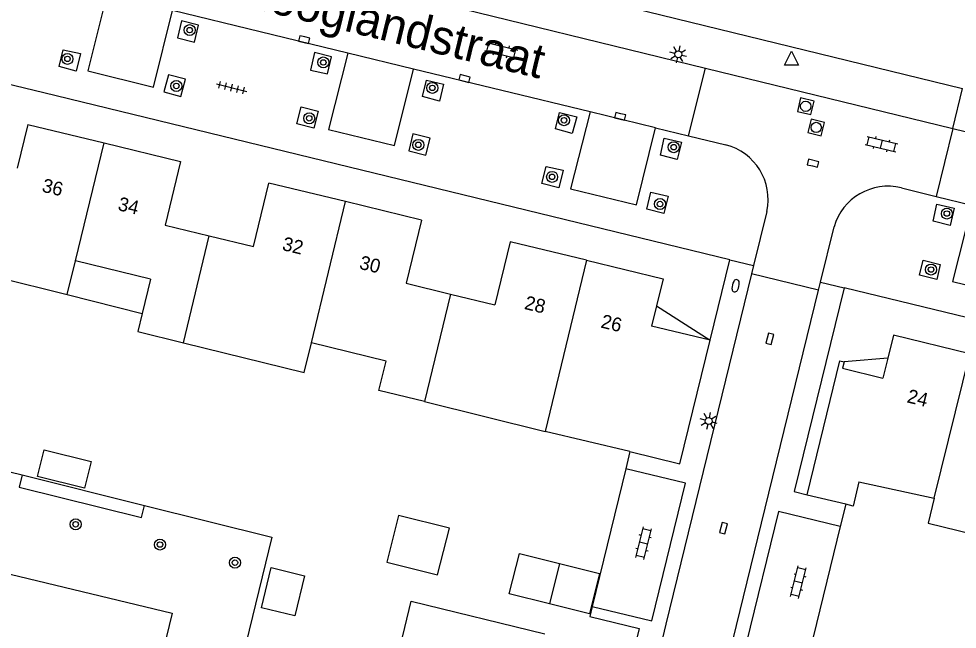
# Model space of a CAD drawing. Extents: x 128000 to 131008, y 398996 to 402500.
# Drawn here: x 128379.5 to 128447.5, y 399538.7 to 399583 of the extents above; entities that cross this region are included whole.
import ezdxf

# ---------------------------------------------------------------- set-up
doc = ezdxf.new("R2010")
doc.units = 0
for name, color, linetype in [('gg-afsc-erfafscheiding', 7, 'Continuous'), ('gg-anno-huisnummerreeks BGT', 7, 'Continuous'), ('gg-anno-openbare ruimte label', 7, 'Continuous'), ('gg-bbg-gedigitaliseerde bebouwing', 7, 'Continuous'), ('gg-bbg-gedigitaliseerde bijgebouw', 7, 'Continuous'), ('gg-bbg-hoofdgebouw', 7, 'Continuous'), ('gg-bbg-luifel en loopbrug', 7, 'Continuous'), ('gg-bbg-tussenscheiding', 7, 'Continuous'), ('gg-knt-onverhard', 7, 'Continuous'), ('gg-knt-verharding', 7, 'Continuous'), ('gg-knt-verharding nz', 7, 'Continuous'), ('gt-grn-groengrens', 7, 'Continuous'), ('gt-grn-weggrens', 7, 'Continuous'), ('gt-symb-boom', 7, 'Continuous'), ('gt-symb-brandkraan', 7, 'Continuous'), ('gt-symb-klinker verharding', 7, 'Continuous'), ('gt-symb-kolk', 7, 'Continuous'), ('gt-symb-lichtmast', 7, 'Continuous'), ('gt-symb-rioolschacht', 7, 'Continuous'), ('gt-symb-tegel verharding', 7, 'Continuous'), ('gt-symb-waterafsluiter', 7, 'Continuous')]:
    doc.layers.add(name, color=color, linetype=linetype)

# ---------------------------------------------------------------- blocks, each defined once
blk = doc.blocks.new('gt0-KL1')
at = {"layer": 'gt-symb-klinker verharding'}
for p, q in [((-1.15, 0.3), (1.15, 0.3)), ((-1, -0.3), (-1, 0.3)), ((-0.5, 0.3), (-0.5, 0.45)), ((0, -0.3), (0, 0.3)), ((0.5, 0.3), (0.5, 0.45)), ((1, -0.3), (1, 0.3)), ((-1.15, -0.3), (1.15, -0.3)), ((-0.5, -0.45), (-0.5, -0.3)), ((0.5, -0.45), (0.5, -0.3))]:
    blk.add_line(p, q, dxfattribs=at)
blk = doc.blocks.new('gt0-BOOM')
at = {"layer": 'gt-symb-boom'}
for radius in [0.4, 0.2]:
    blk.add_circle((0, 0), radius, dxfattribs=at)
blk = doc.blocks.new('gt0-BR')
at = {"layer": 'gt-symb-brandkraan'}
for centre, radius, start, end in [((-0.244, 0), 0.206, 107.56694, 252.43307), ((0.599, -2.664), 3, 106.89205, 107.56694), ((0, -0.691), 0.938, 73.10799, 106.89205), ((-0.599, -2.664), 3, 72.43309, 73.10799), ((0.244, 0), 0.206, 287.56695, 72.43309), ((0.599, 2.664), 3, 252.43307, 253.10797), ((0, 0.691), 0.938, 253.10797, 286.89206), ((-0.599, 2.664), 3, 286.89206, 287.56695)]:
    blk.add_arc(centre, radius, start, end, dxfattribs=at)
blk = doc.blocks.new('gt0-KOLK')
at = {"layer": 'gt-symb-kolk'}
blk.add_lwpolyline([(0, 0), (0.375, 0), (0.375, 0.4), (-0.375, 0.4), (-0.375, 0), (0, 0)], dxfattribs=at)
blk = doc.blocks.new('gt0-LMAST')
at = {"layer": 'gt-symb-lichtmast'}
for p, q in [((-0.182, 0.173), (-0.447, 0.438)), ((-0.005, 0.246), (-0.005, 0.621)), ((0.172, 0.173), (0.437, 0.438)), ((-0.255, -0.004), (-0.63, -0.004)), ((-0.182, -0.181), (-0.447, -0.446)), ((-0.005, -0.254), (-0.005, -0.629)), ((0.437, -0.446), (0.172, -0.181)), ((0.245, -0.004), (0.62, -0.004))]:
    blk.add_line(p, q, dxfattribs=at)
blk.add_circle((-0.005, -0.004), 0.25, dxfattribs=at)
blk = doc.blocks.new('gt0-RS')
at = {"layer": 'gt-symb-rioolschacht'}
blk.add_lwpolyline([(-0.5, -0.5), (0.5, -0.5), (0.5, 0.5), (-0.5, 0.5)], close=True, dxfattribs=at)
blk.add_circle((0, 0), 0.375, dxfattribs=at)
blk = doc.blocks.new('gt0-WAFSL')
at = {"layer": 'gt-symb-waterafsluiter'}
for p, q in [((-0.5, -0.333), (0, 0.667)), ((0, 0.667), (0.5, -0.333)), ((0.5, -0.333), (-0.5, -0.333))]:
    blk.add_line(p, q, dxfattribs=at)
blk = doc.blocks.new('gt0-TEG1')
at = {"layer": 'gt-symb-tegel verharding'}
for p, q in [((-1.125, 0), (1.125, 0)), ((-0.9, -0.25), (-0.9, 0.25)), ((-0.45, -0.25), (-0.45, 0.25)), ((0, -0.25), (0, 0.25)), ((0.45, -0.25), (0.45, 0.25)), ((0.9, -0.25), (0.9, 0.25))]:
    blk.add_line(p, q, dxfattribs=at)

msp = doc.modelspace()

# ---------------------------------------------------------------- linework, layer by layer
at = {"layer": 'gg-afsc-erfafscheiding'}
for p, q in [((128374.73, 399551.15), (128379.749, 399549.898)), ((128379.749, 399549.898), (128388.606, 399547.688))]:
    msp.add_line(p, q, dxfattribs=at)
msp.add_lwpolyline([(128388.606, 399547.688), (128397.854, 399545.381), (128394.549, 399531.878)], dxfattribs=at)
at = {"layer": 'gg-bbg-gedigitaliseerde bebouwing'}
for p, q in [((128383.006, 399562.987), (128383.605, 399565.415)), ((128377.643, 399564.307), (128383.006, 399562.987)), ((128389.05, 399564.094), (128388.448, 399561.611)), ((128388.448, 399561.611), (128388.13, 399560.3)), ((128388.13, 399560.3), (128391.429, 399559.485)), ((128408.911, 399555.214), (128417.676, 399553.049)), ((128423.811, 399551.602), (128417.676, 399553.049))]:
    msp.add_line(p, q, dxfattribs=at)
for points in [[(128391.429, 399559.485), (128400.181, 399557.323), (128400.713, 399559.478)], [(128408.911, 399555.214), (128405.606, 399556.031), (128406.127, 399558.141), (128400.713, 399559.478)], [(128445.871, 399548.21), (128445.429, 399546.387), (128454.126, 399544.266)], [(128405.132, 399535.087), (128405.49, 399536.55), (128406.851, 399536.217), (128407.96, 399540.75), (128417.65, 399538.38)]]:
    msp.add_lwpolyline(points, dxfattribs=at)
at = {"layer": 'gg-bbg-gedigitaliseerde bijgebouw'}
msp.add_line((128418.703, 399543.466), (128417.977, 399540.555), dxfattribs=at)
for points in [[(128406.182, 399543.56), (128409.869, 399542.64), (128410.717, 399546.036), (128407.03, 399546.956), (128406.182, 399543.56)], [(128417.977, 399540.555), (128415.066, 399541.282), (128415.793, 399544.193), (128418.703, 399543.466)]]:
    msp.add_lwpolyline(points, dxfattribs=at)
at = {"layer": 'gg-bbg-hoofdgebouw'}
for p, q in [((128380.15, 399575.319), (128379.392, 399572.158)), ((128380.15, 399575.319), (128385.688, 399573.975)), ((128403.175, 399569.724), (128397.64, 399571.07)), ((128408.7, 399568.38), (128403.175, 399569.724)), ((128408.7, 399568.38), (128407.587, 399563.803)), ((128390.108, 399568.013), (128393.308, 399567.235)), ((128389.05, 399564.094), (128383.605, 399565.415)), ((128407.587, 399563.803), (128410.803, 399563.018)), ((128410.803, 399563.018), (128414.021, 399562.233)), ((128425.737, 399562.158), (128425.385, 399560.698)), ((128429.619, 399559.663), (128425.385, 399560.698)), ((128442.502, 399558.371), (128442.143, 399556.913)), ((128440.418, 399549.388), (128445.871, 399548.21))]:
    msp.add_line(p, q, dxfattribs=at)
for points in [[(128385.688, 399573.975), (128391.23, 399572.63), (128390.108, 399568.013)], [(128393.308, 399567.235), (128396.517, 399566.455), (128397.64, 399571.07)], [(128420.671, 399565.465), (128415.13, 399566.811), (128414.021, 399562.233)], [(128420.671, 399565.465), (128426.21, 399564.12), (128425.737, 399562.158)], [(128448.447, 399558.679), (128442.91, 399560.03), (128442.502, 399558.371)], [(128423.811, 399551.602), (128427.429, 399550.701), (128429.619, 399559.663)], [(128436.657, 399548.446), (128439.036, 399558.182), (128439.347, 399558.106)], [(128439.347, 399558.106), (128439.23, 399557.63), (128442.143, 399556.913)], [(128440.418, 399549.388), (128439.99, 399547.64), (128439.459, 399547.764)], [(128439.459, 399547.764), (128436.65, 399548.419), (128436.657, 399548.446)]]:
    msp.add_lwpolyline(points, dxfattribs=at)
at = {"layer": 'gg-bbg-luifel en loopbrug'}
for p, q in [((128383.006, 399562.987), (128388.448, 399561.611)), ((128425.737, 399562.158), (128429.619, 399559.663))]:
    msp.add_line(p, q, dxfattribs=at)
for points in [[(128442.502, 399558.371), (128439.644, 399558.128), (128439.347, 399558.106)], [(128380.863, 399549.781), (128381.348, 399551.721), (128384.743, 399550.874), (128384.259, 399548.933), (128380.863, 399549.781)], [(128397.798, 399543.173), (128400.226, 399542.578), (128399.513, 399539.664), (128397.085, 399540.259), (128397.798, 399543.173)], [(128418.703, 399543.466), (128421.614, 399542.74), (128420.888, 399539.829), (128417.977, 399540.555)]]:
    msp.add_lwpolyline(points, dxfattribs=at)
at = {"layer": 'gg-bbg-tussenscheiding'}
for p, q in [((128383.605, 399565.415), (128385.688, 399573.975)), ((128400.713, 399559.478), (128403.175, 399569.724)), ((128391.429, 399559.485), (128393.308, 399567.235)), ((128420.671, 399565.465), (128417.676, 399553.049)), ((128410.803, 399563.018), (128408.911, 399555.214)), ((128445.871, 399548.21), (128448.447, 399558.679))]:
    msp.add_line(p, q, dxfattribs=at)
at = {"layer": 'gg-knt-onverhard'}
msp.add_lwpolyline([(128376.019, 399531.048), (128378.868, 399542.706), (128390.614, 399539.857), (128387.782, 399528.234), (128376.019, 399531.048)], dxfattribs=at)
at = {"layer": 'gg-knt-verharding'}
for p, q in [((128384.71, 399590.318), (128429.298, 399579.415)), ((128413.5, 399586.35), (128447.922, 399577.93)), ((128403.35, 399580.502), (128390.635, 399583.594)), ((128420.928, 399576.228), (128408.124, 399579.341)), ((128428.065, 399574.493), (128429.298, 399579.415)), ((128429.298, 399579.415), (128447.214, 399575.034)), ((128425.669, 399575.075), (128428.065, 399574.493)), ((128447.214, 399575.034), (128446.017, 399570.104)), ((128447.214, 399575.034), (128495.293, 399563.276)), ((128428.065, 399574.493), (128430.752, 399573.84)), ((128443.49, 399570.72), (128446.017, 399570.104)), ((128446.017, 399570.104), (128448.59, 399569.477)), ((128433.74, 399569.01), (128432.78, 399565.08)), ((128437.629, 399563.888), (128438.61, 399567.892)), ((128429.619, 399559.663), (128431.06, 399565.5)), ((128432.78, 399565.08), (128432.636, 399564.492)), ((128432.636, 399564.492), (128428.861, 399549.046)), ((128437.487, 399563.306), (128432.636, 399564.492)), ((128437.487, 399563.306), (128437.629, 399563.888)), ((128492.75, 399550.47), (128439.34, 399563.47)), ((128433.61, 399547.481), (128437.487, 399563.306)), ((128423.811, 399551.602), (128423.504, 399550.347)), ((128423.504, 399550.347), (128421.078, 399540.363)), ((128427.843, 399549.294), (128423.504, 399550.347)), ((128425.397, 399539.316), (128427.843, 399549.294)), ((128428.861, 399549.046), (128426.422, 399539.068)), ((128431.261, 399537.894), (128433.61, 399547.481)), ((128434.578, 399547.245), (128432.227, 399537.658)), ((128439.065, 399546.15), (128434.578, 399547.245)), ((128439.459, 399547.764), (128439.065, 399546.15)), ((128439.065, 399546.15), (128436.721, 399536.562)), ((128421.078, 399540.363), (128425.397, 399539.316)), ((128426.422, 399539.068), (128421.068, 399517.162))]:
    msp.add_line(p, q, dxfattribs=at)
for points in [[(128385.881, 399584.749), (128384.5, 399579.216), (128389.262, 399578.027), (128390.635, 399583.594)], [(128392.537, 399582.513), (128391.308, 399582.833), (128391, 399581.6), (128392.227, 399581.295), (128392.537, 399582.513)], [(128383.665, 399579.189), (128382.431, 399579.514), (128382.723, 399580.732), (128383.961, 399580.457), (128383.665, 399579.189)], [(128400.641, 399579.259), (128401.873, 399578.981), (128402.166, 399580.228), (128400.928, 399580.534), (128400.641, 399579.259)], [(128403.35, 399580.502), (128401.963, 399574.946), (128406.731, 399573.782), (128408.124, 399579.341)], [(128431.06, 399565.5), (128381.314, 399577.614), (128377.782, 399578.456)], [(128390.35, 399578.909), (128390.02, 399577.676), (128391.245, 399577.355), (128391.592, 399578.601), (128390.35, 399578.909)], [(128408.774, 399577.349), (128409.06, 399578.538), (128410.288, 399578.251), (128410.009, 399577.017), (128408.774, 399577.349)], [(128399.965, 399576.592), (128401.203, 399576.283), (128400.892, 399575.05), (128399.66, 399575.353), (128399.965, 399576.592)], [(128418.421, 399574.993), (128418.702, 399576.185), (128419.965, 399575.883), (128419.628, 399574.66), (128418.421, 399574.993)], [(128420.928, 399576.228), (128419.503, 399570.646), (128424.298, 399569.494), (128425.669, 399575.075)], [(128407.777, 399573.395), (128409.019, 399573.093), (128409.32, 399574.315), (128408.079, 399574.644), (128407.777, 399573.395)], [(128427.244, 399572.787), (128426.024, 399573.103), (128426.302, 399574.322), (128427.555, 399574.038), (128427.244, 399572.787)], [(128417.736, 399572.272), (128418.96, 399571.995), (128418.661, 399570.723), (128417.421, 399571.037), (128417.736, 399572.272)], [(128425.026, 399569.184), (128425.331, 399570.418), (128426.575, 399570.113), (128426.261, 399568.871), (128425.026, 399569.184)], [(128446.07, 399569.543), (128447.309, 399569.258), (128447.031, 399567.992), (128445.795, 399568.297), (128446.07, 399569.543)], [(128448.59, 399569.477), (128447.207, 399563.936), (128451.964, 399562.778), (128453.322, 399568.324)], [(128445.08, 399565.467), (128446.311, 399565.162), (128446.057, 399564.066), (128444.795, 399564.382), (128445.08, 399565.467)], [(128439.34, 399563.47), (128435.71, 399548.7), (128436.657, 399548.446)], [(128421.078, 399540.363), (128420.9, 399539.63), (128424.47, 399538.76), (128412.04, 399487.76)]]:
    msp.add_lwpolyline(points, dxfattribs=at)
for centre, radius, start, end in [((128380.64, 399581.967), 3.943, 74.7027, 167.60992), ((128429.742, 399569.876), 4.09, 347.77489, 75.70975), ((128442.518, 399566.772), 4.065, 76.17044, 164.01485)]:
    msp.add_arc(centre, radius, start, end, dxfattribs=at)
at = {"layer": 'gg-knt-verharding nz'}
for p, q in [((128408.124, 399579.341), (128403.35, 399580.502)), ((128425.669, 399575.075), (128420.928, 399576.228))]:
    msp.add_line(p, q, dxfattribs=at)
at = {"layer": 'gt-grn-groengrens'}
msp.add_lwpolyline([(128379.749, 399549.898), (128379.534, 399549.015), (128388.386, 399546.807), (128388.606, 399547.688)], dxfattribs=at)
at = {"layer": 'gt-grn-weggrens'}
for p, q in [((128447.214, 399575.034), (128447.922, 399577.93)), ((128431.06, 399565.5), (128432.78, 399565.08)), ((128437.629, 399563.888), (128439.34, 399563.47))]:
    msp.add_line(p, q, dxfattribs=at)

# ---------------------------------------------------------------- block references
at = {"layer": 'gt-symb-boom'}
for p in [(128391.887, 399582.165), (128383.027, 399580.075), (128401.578, 399579.819), (128390.921, 399578.115), (128409.485, 399577.973), (128400.557, 399575.768), (128419.031, 399575.625), (128408.471, 399573.839), (128426.987, 399573.671), (128418.168, 399571.518), (128425.991, 399569.545), (128446.789, 399568.855), (128445.645, 399564.794), (128389.736, 399544.844)]:
    msp.add_blockref('gt0-BOOM', p, dxfattribs=at)
at = {"layer": 'gt-symb-boom', "rotation": -13.59156043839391}
for p in [(128383.622, 399546.318), (128395.171, 399543.534)]:
    msp.add_blockref('gt0-BOOM', p, dxfattribs=at)
at = {"layer": 'gt-symb-brandkraan', "rotation": 76.1165819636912}
msp.add_blockref('gt0-BR', (128431.475, 399563.623), dxfattribs=at)
at = {"layer": 'gt-symb-klinker verharding'}
for p, rotation in [((128414.487, 399580.698), -13.702889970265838), ((128442.052, 399573.887), -13.772145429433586), ((128424.803, 399544.949), 76.22785456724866), ((128436.026, 399542.113), 76.22785456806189)]:
    msp.add_blockref('gt0-KL1', p, dxfattribs=dict(at, rotation=rotation))
at = {"layer": 'gt-symb-kolk'}
for p, rotation in [((128400.245, 399581.671), 166.22785457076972), ((128411.856, 399578.845), 166.22785457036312), ((128423.156, 399576.098), 166.22785456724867), ((128437.037, 399572.313), -13.64723833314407), ((128434.151, 399559.722), 76.1165819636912), ((128430.786, 399545.988), 76.11658196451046)]:
    msp.add_blockref('gt0-KOLK', p, dxfattribs=dict(at, rotation=rotation))
at = {"layer": 'gt-symb-lichtmast'}
for p, rotation in [((128427.318, 399580.412), -13.647238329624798), ((128429.511, 399553.813), 76.1165819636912)]:
    msp.add_blockref('gt0-LMAST', p, dxfattribs=dict(at, rotation=rotation))
at = {"layer": 'gt-symb-rioolschacht'}
for p, rotation in [((128436.553, 399576.635), -13.716469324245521), ((128437.318, 399575.1), -13.71646932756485)]:
    msp.add_blockref('gt0-RS', p, dxfattribs=dict(at, rotation=rotation))
at = {"layer": 'gt-symb-tegel verharding', "rotation": -13.716469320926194}
msp.add_blockref('gt0-TEG1', (128394.931, 399577.989), dxfattribs=at)
at = {"layer": 'gt-symb-waterafsluiter'}
msp.add_blockref('gt0-WAFSL', (128435.523, 399579.959), dxfattribs=at)

# ---------------------------------------------------------------- texts
at = {"layer": 'gg-anno-huisnummerreeks BGT'}
for s, rotation, p in [('36', 346.4, (128381.119, 399570.453)), ('34', 346.4, (128386.624, 399569.117)), ('32', 346.4, (128398.54, 399566.219)), ('30', 346.4, (128404.135, 399564.858)), ('28', 346.4, (128416.1, 399561.944)), ('26', 346.4, (128421.64, 399560.598)), ('24', 346.3, (128443.838, 399555.171))]:
    msp.add_text(s, height=1, rotation=rotation, dxfattribs=at).set_placement(p)
at = {"layer": 'gg-anno-openbare ruimte label'}
msp.add_text('Hooglandstraat', height=2.5, rotation=346.2, dxfattribs=at).set_placement((128395.245, 399584.044))

doc.saveas('drawing.dxf')
